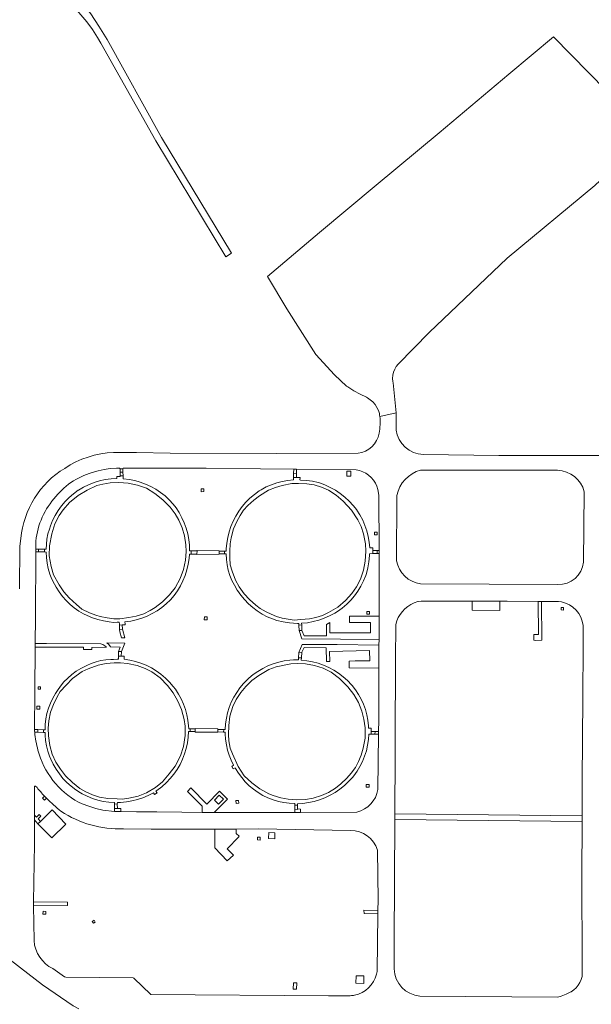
# Model space of a CAD drawing. Header units: metres. Extents: x 166325 to 190320, y 381923 to 404576.
# Tile 679 of 1056: x 173974 to 174177, y 390712 to 391062. Entities that reach past the tile are written whole.
import ezdxf

# ---------------------------------------------------------------- set-up
doc = ezdxf.new("R2010")
doc.units = ezdxf.units.M
for name, color, linetype, lineweight in [('B-WE-VH-VERHARDING_ASFALT-GV', 8, 'Continuous', 18), ('B-WE-VH-VERHARDING_BETON-GV', 8, 'Continuous', 18), ('B-WE-VH-VERHARDING_HALFVERHARDING-GV', 8, 'Continuous', 18)]:
    doc.layers.add(name, color=color, linetype=linetype, lineweight=lineweight)

msp = doc.modelspace()

# ---------------------------------------------------------------- linework, layer by layer
at = {"layer": 'B-WE-VH-VERHARDING_ASFALT-GV', "flags": 128}
for points in [[(174107.623, 390916.015), (174107.6, 390922.081), (174101.845, 390920.838)], [(174094.107, 390907.806), (174065.233, 390907.658), (174027.387, 390907.856), (174015.347, 390908.08), (174007.179, 390908.023), (174004.951, 390907.863), (174002.662, 390907.541), (174000.401, 390907.062), (173998.178, 390906.427), (173996.004, 390905.64), (173993.89, 390904.705), (173991.846, 390903.626), (173989.881, 390902.408)], [(174268.92, 390906.474), (174201.469, 390906.961), (174144.181, 390907.009), (174117.309, 390907.302)], [(173999.627, 390900.955), (174001.733, 390901.567), (174003.877, 390902.024), (174006.049, 390902.323), (174008.237, 390902.464), (174009.349, 390902.474), (174009.582, 390902.283), (174010.542, 390902.272), (174010.656, 390902.421), (174019.443, 390902.499), (174040.107, 390902.426), (174059.492, 390902.224), (174071.27, 390902.162), (174071.627, 390902.16), (174072.243, 390902.153), (174093.403, 390901.905), (174094.609, 390901.64), (174095.77, 390901.221), (174096.866, 390900.655), (174097.88, 390899.953), (174098.795, 390899.125), (174099.595, 390898.186), (174100.267, 390897.151), (174100.8, 390896.038), (174101.184, 390894.866), (174101.414, 390893.654), (174101.479, 390892.827), (174101.592, 390873.24), (174101.598, 390872.129), (174101.654, 390862.514), (174101.594, 390849.9), (174101.561, 390843.079), (174101.557, 390841.658), (174101.551, 390839.631), (174101.526, 390831.5), (174101.471, 390812.882)], [(174116.327, 390901.781), (174165.009, 390901.749)], [(174174.507, 390894.11), (174174.239, 390869.067)], [(174107.77, 390869.565), (174107.874, 390892.339), (174107.901, 390892.733)], [(173974.29, 390877.546), (173973.957, 390874.782), (173973.802, 390859.591)], [(173979.158, 390809.444), (173979.159, 390809.703), (173979.213, 390823.147), (173979.41, 390838.925), (173979.426, 390840.218), (173979.544, 390849.623), (173979.564, 390872.727), (173979.564, 390873.683), (173979.566, 390875.493)], [(174165.081, 390861.208), (174116.326, 390861.365)], [(174106.89, 390724.682), (174106.955, 390734.305), (174107.216, 390777.721), (174107.228, 390779.783), (174107.352, 390800.455), (174107.47, 390839.662), (174107.476, 390841.719), (174107.49, 390846.496), (174107.518, 390846.94), (174107.882, 390848.209), (174108.396, 390849.425), (174109.054, 390850.57), (174109.845, 390851.627), (174110.759, 390852.58), (174111.78, 390853.416), (174112.896, 390854.123), (174114.088, 390854.689), (174115.341, 390855.108), (174115.469, 390855.141), (174116.523, 390855.218), (174129.777, 390855.273), (174134.666, 390855.262), (174144.534, 390855.241), (174147.103, 390855.235), (174158.121, 390855.16), (174159.305, 390855.152), (174165.369, 390855.111), (174166.347, 390854.982)], [(174174.112, 390846.639), (174174.082, 390841.351), (174174.07, 390839.26), (174173.965, 390821.102), (174173.74, 390791.469), (174173.702, 390779.043), (174173.695, 390777.019), (174173.636, 390757.715)], [(174101.471, 390812.882), (174101.418, 390808.982), (174101.404, 390808.023), (174101.135, 390788.361)], [(173978.976, 390734.711), (173978.814, 390747.125), (173978.831, 390748.442), (173979.096, 390769.037), (173979.127, 390777.62), (173979.133, 390779.281), (173979.17, 390789.417), (173979.223, 390789.523), (173979.316, 390789.589), (173979.449, 390789.589), (173980.064, 390789.046)], [(174093.736, 390780.382), (174073.681, 390780.201), (174073.33, 390780.198), (174071.62, 390780.2), (174043.038, 390780.236), (174038.734, 390780.241), (174031.507, 390780.37), (174022.592, 390780.442), (174015.368, 390780.464), (174009.807, 390780.564), (174007.525, 390780.56), (174003.398, 390781.017), (174000.903, 390781.633), (173998.448, 390782.404), (173996.046, 390783.327), (173994.833, 390783.859)], [(174010.77, 390774.413), (174020.563, 390774.233), (174043.264, 390774.304), (174050.842, 390774.328), (174058.681, 390774.353), (174091.414, 390773.791)], [(174101.028, 390766.856), (174101.212, 390749.108), (174101.166, 390745.46), (174101.15, 390744.264), (174100.889, 390723.714)], [(174173.636, 390757.715), (174173.719, 390726.181), (174173.686, 390722.005), (174173.378, 390720.896), (174172.919, 390719.841), (174172.319, 390718.859), (174171.588, 390717.97), (174170.741, 390717.191), (174169.794, 390716.537), (174169.725, 390716.496), (174168.051, 390715.675), (174166.312, 390714.999), (174165.153, 390714.641), (174116.103, 390715.022)], [(173965.191, 390731.868), (173981.964, 390719.074), (173992.916, 390711.563), (173994.877, 390710.501)], [(174091.36, 390715.142), (174083.635, 390715.1), (174020.529, 390715.64), (174014.493, 390721.336), (174014.229, 390721.509), (173990.258, 390721.69), (173989.784, 390721.864), (173985.666, 390724.758)]]:
    msp.add_lwpolyline(points, dxfattribs=at)
at = {"layer": 'B-WE-VH-VERHARDING_ASFALT-GV'}
for points in [[(174101.845, 390920.838, -0.0756276), (174101.584, 390914.875)], [(174101.584, 390914.875, -0.3328754), (174094.107, 390907.806)], [(174117.309, 390907.302, -0.36007), (174107.623, 390916.015)], [(173989.881, 390902.408, 0.2374346), (173974.29, 390877.546)], [(173986.052, 390891.563, -0.1608832), (173999.627, 390900.955)], [(174107.901, 390892.733, -0.28854), (174116.327, 390901.781)], [(174165.009, 390901.749, -0.3285882), (174174.507, 390894.11)], [(173979.566, 390875.493, -0.166156), (173986.052, 390891.563)], [(174116.326, 390861.365, -0.3169029), (174107.77, 390869.565)], [(174174.239, 390869.067, -0.3966115), (174165.081, 390861.208)], [(174166.347, 390854.982, -0.3228196), (174174.112, 390846.639)], [(173980.381, 390802.368, -0.0483379), (173979.212, 390808.721)], [(173994.833, 390783.859, -0.205184), (173980.381, 390802.368)], [(173980.064, 390789.046, 0.0175732), (173982.693, 390786.04)], [(173982.693, 390786.04, 0.0033131), (173983.434, 390785.266)], [(173983.434, 390785.266, 0.0306036), (173988.529, 390780.656)], [(174101.135, 390788.361, -0.3031608), (174093.736, 390780.382)], [(173988.529, 390780.656, 0.1558812), (174010.77, 390774.413)], [(174091.414, 390773.791, -0.3365108), (174101.028, 390766.856)], [(173985.666, 390724.758, -0.2632346), (173978.976, 390734.711)], [(174100.702, 390722.816, -0.2867249), (174092.875, 390715.339)], [(174100.889, 390723.714, -0.0233024), (174100.702, 390722.816)], [(174116.103, 390715.022, -0.3767799), (174106.89, 390724.682)], [(174092.875, 390715.339, -0.037589), (174091.36, 390715.142)]]:
    msp.add_lwpolyline(points, format="xyb", dxfattribs=at)
at = {"layer": 'B-WE-VH-VERHARDING_BETON-GV', "flags": 128}
for points in [[(174182.316, 391036.606), (174163.538, 391055.639), (174147.691, 391042.41), (174122.906, 391021.503), (174100.583, 391002.951), (174080.448, 390986.202), (174061.918, 390970.552), (174068.757, 390959.037), (174079.157, 390942.819), (174085.779, 390935.613), (174090.027, 390931.639), (174090.471, 390931.329), (174092.605, 390929.958), (174094.822, 390928.724), (174097.112, 390927.632), (174097.431, 390927.457), (174098.435, 390926.788), (174099.341, 390925.992), (174100.135, 390925.083), (174100.802, 390924.077), (174101.329, 390922.992), (174101.709, 390921.847)], [(174101.845, 390920.838), (174107.6, 390922.081), (174106.551, 390932.788), (174106.474, 390933.259), (174106.409, 390934.372), (174106.503, 390935.482), (174106.755, 390936.567), (174107.16, 390937.606), (174107.709, 390938.575), (174108.391, 390939.456), (174119.429, 390950.695), (174147.115, 390977.053), (174178.241, 391002.834), (174191.423, 391015.195)], [(173980.281, 390809.658), (173979.159, 390809.703), (173979.158, 390809.444)], [(173979.212, 390808.721), (173980.277, 390808.686), (173980.281, 390809.658)], [(173982.693, 390786.04), (173981.965, 390785.264), (173982.661, 390784.54), (173983.434, 390785.266)]]:
    msp.add_lwpolyline(points, dxfattribs=at)
at = {"layer": 'B-WE-VH-VERHARDING_BETON-GV'}
for points in [[(174101.709, 390921.847, -0.011812), (174101.845, 390920.838)], [(173979.158, 390809.444, 0.0056045), (173979.212, 390808.721)]]:
    msp.add_lwpolyline(points, format="xyb", dxfattribs=at)
at = {"layer": 'B-WE-VH-VERHARDING_BETON-GV', "flags": 128}
for points in [[(174010.542, 390902.272), (174009.582, 390902.283), (174009.589, 390901.053), (174010.571, 390901.063)], [(174010.571, 390901.063), (174009.589, 390901.053), (174009.597, 390899.78), (174010.603, 390899.77)], [(174072.191, 390900.518), (174071.222, 390900.527), (174071.185, 390899.189), (174072.19, 390899.181)], [(174072.243, 390902.153), (174071.627, 390902.16), (174071.27, 390902.162), (174071.222, 390900.527), (174072.191, 390900.518)], [(174091.515, 390901.395), (174090.113, 390901.421), (174090.131, 390899.69), (174091.542, 390899.664)], [(174033.314, 390866.366), (174033.786, 390868.357), (174034.101, 390870.378), (174034.236, 390871.945), (174034.792, 390871.955), (174034.825, 390873.107), (174034.277, 390873.105), (174034.211, 390875.14), (174033.985, 390877.163), (174033.601, 390879.162), (174033.062, 390881.125), (174032.37, 390883.04), (174031.53, 390884.894), (174030.546, 390886.677), (174029.426, 390888.377), (174028.387, 390889.731), (174027.014, 390891.222), (174025.528, 390892.6), (174023.937, 390893.857), (174022.253, 390894.984), (174020.485, 390895.975), (174018.644, 390896.824), (174016.743, 390897.524), (174014.791, 390898.073), (174012.803, 390898.466), (174010.79, 390898.701), (174010.633, 390898.713), (174010.613, 390899.412), (174010.603, 390899.77), (174009.597, 390899.78), (174009.598, 390899.511), (174008.414, 390899.505), (174008.417, 390898.855), (174006.353, 390898.721), (174004.306, 390898.428), (174002.288, 390897.977), (174000.311, 390897.372), (173998.386, 390896.616), (173996.526, 390895.713), (173994.74, 390894.669), (173994.675, 390894.628), (173993.033, 390893.419), (173991.49, 390892.085), (173990.056, 390890.635), (173988.741, 390889.076), (173987.552, 390887.42), (173986.496, 390885.675), (173985.581, 390883.853), (173984.81, 390881.964), (173984.441, 390880.871), (173983.929, 390879.115), (173983.572, 390877.321), (173983.373, 390875.502), (173983.334, 390873.684), (173982.719, 390873.684), (173982.728, 390872.725), (173983.283, 390872.704), (173983.383, 390870.718), (173983.643, 390868.746), (173984.06, 390866.801), (173984.633, 390864.896), (173985.356, 390863.043), (173986.226, 390861.255), (173986.829, 390860.196), (173987.874, 390858.529), (173989.051, 390856.953), (173990.352, 390855.478), (173991.769, 390854.113), (173993.292, 390852.867), (173994.911, 390851.75), (173996.615, 390850.767), (173997.861, 390850.16), (173999.742, 390849.359), (174001.68, 390848.708), (174003.662, 390848.21), (174005.678, 390847.868), (174007.209, 390847.716), (174008.525, 390847.748), (174009.255, 390847.763), (174009.29, 390847.074), (174009.306, 390846.773), (174010.304, 390846.818), (174011.358, 390846.868), (174011.339, 390847.199), (174011.298, 390847.899), (174013.317, 390848.175), (174015.309, 390848.609), (174017.26, 390849.198), (174019.159, 390849.938), (174020.994, 390850.824), (174022.754, 390851.852), (174024.428, 390853.014), (174025.972, 390854.274), (174027.411, 390855.728), (174028.732, 390857.29), (174029.928, 390858.951), (174030.989, 390860.699), (174031.911, 390862.526), (174032.688, 390864.419)], [(174030.925, 390863.294), (174029.129, 390859.942), (174027.074, 390857.449), (174024.672, 390854.975), (174021.991, 390853.013), (174020.255, 390851.907), (174017.97, 390850.792), (174015.271, 390849.928), (174012.717, 390849.497), (174009.421, 390848.961), (174007.349, 390849.012), (174004.97, 390849.294), (174002.494, 390849.769), (174000.943, 390850.272), (173998.651, 390851.151), (173996.022, 390852.465), (173994.048, 390854.009), (173991.498, 390856.469), (173989.611, 390858.61), (173987.86, 390861.012), (173985.899, 390864.656), (173985.074, 390867.567), (173984.365, 390871.355), (173984.485, 390874.881), (173985.328, 390879.13), (173986.411, 390882.655), (173987.87, 390885.718), (173989.375, 390887.72), (173991.594, 390890.271), (173994.71, 390892.811), (173997.824, 390894.629), (174001.237, 390896.282), (174003.396, 390896.829), (174006.056, 390897.24), (174009.101, 390897.362), (174012.464, 390897.185), (174015.701, 390896.439), (174018.956, 390895.317), (174021.932, 390893.502), (174024.723, 390891.283), (174027.341, 390888.592), (174029.083, 390886.258), (174030.468, 390884.011), (174031.573, 390881.312), (174032.388, 390878.468), (174032.905, 390875.307), (174032.999, 390872.946), (174032.754, 390869.815), (174032.056, 390866.482)], [(174080.17, 390848.494), (174082.126, 390849.169), (174084.023, 390849.993), (174085.851, 390850.961), (174086.858, 390851.575), (174088.515, 390852.799), (174090.073, 390854.148), (174091.521, 390855.614), (174092.851, 390857.188), (174094.055, 390858.86), (174095.126, 390860.62), (174096.057, 390862.458), (174096.842, 390864.363), (174097.076, 390865.027), (174097.607, 390867.131), (174097.981, 390869.268), (174098.196, 390871.426), (174098.23, 390872.094), (174099.316, 390872.118), (174099.322, 390873.246), (174099.318, 390874.161), (174098.292, 390874.158), (174098.097, 390876.206), (174097.743, 390878.232), (174097.233, 390880.225), (174096.569, 390882.171), (174095.756, 390884.061), (174094.799, 390885.882), (174093.703, 390887.622), (174093.691, 390887.64), (174092.386, 390889.265), (174090.96, 390890.785), (174089.422, 390892.191), (174087.781, 390893.475), (174086.046, 390894.63), (174084.227, 390895.648), (174082.336, 390896.524), (174080.383, 390897.252), (174079.99, 390897.378), (174077.886, 390897.834), (174075.754, 390898.133), (174073.606, 390898.272), (174073.479, 390898.276), (174073.494, 390899.156), (174072.19, 390899.181), (174071.185, 390899.189), (174071.178, 390898.351), (174069.164, 390898.151), (174067.172, 390897.792), (174065.215, 390897.277), (174063.305, 390896.609), (174061.454, 390895.792), (174059.673, 390894.832), (174058.931, 390894.376), (174057.274, 390893.179), (174055.716, 390891.856), (174054.266, 390890.415), (174052.934, 390888.866), (174051.726, 390887.216), (174050.651, 390885.478), (174049.716, 390883.661), (174048.925, 390881.776), (174048.284, 390879.835), (174047.797, 390877.85), (174047.466, 390875.833), (174047.295, 390873.796), (174047.272, 390873.035), (174046.603, 390873.023), (174046.633, 390872.038), (174047.258, 390872.037), (174047.351, 390870.098), (174047.603, 390868.173), (174048.013, 390866.276), (174048.578, 390864.419), (174049.294, 390862.615), (174050.155, 390860.875), (174051.157, 390859.213), (174051.283, 390859.024), (174052.449, 390857.361), (174053.742, 390855.795), (174055.155, 390854.336), (174056.678, 390852.992), (174058.302, 390851.772), (174060.017, 390850.683), (174061.812, 390849.733), (174063.676, 390848.926), (174065.292, 390848.363), (174067.505, 390847.864), (174069.748, 390847.52), (174071.134, 390847.386), (174072.568, 390847.373), (174073.073, 390847.367), (174073.081, 390846.782), (174074.093, 390846.82), (174074.075, 390847.399), (174076.133, 390847.606), (174078.169, 390847.972)], [(174073.768, 390848.684), (174071.446, 390848.562), (174067.091, 390849.184), (174065.117, 390849.764), (174063.21, 390850.595), (174061.496, 390851.522), (174059.31, 390852.623), (174057.837, 390853.79), (174055.584, 390855.846), (174053.679, 390857.881), (174051.918, 390860.35), (174050.553, 390862.702), (174049.342, 390865.903), (174048.719, 390868.12), (174048.567, 390870.645), (174048.512, 390872.976), (174048.621, 390875.607), (174049.038, 390877.765), (174049.899, 390880.915), (174051.049, 390883.486), (174052.179, 390885.711), (174053.395, 390887.569), (174054.987, 390889.205), (174057.022, 390891.111), (174059.076, 390892.641), (174062.307, 390894.612), (174064.746, 390895.611), (174067.156, 390896.331), (174070.606, 390896.992), (174072.909, 390897.009), (174075.877, 390896.948), (174078.555, 390896.501), (174081.078, 390895.689), (174083.64, 390894.607), (174086.356, 390892.927), (174088.868, 390890.737), (174091.755, 390887.602), (174094.035, 390884.14), (174095.169, 390881.72), (174096.053, 390879.127), (174096.79, 390875.619), (174096.922, 390872.988), (174096.668, 390869.442), (174096.057, 390866.225), (174094.964, 390863.007), (174093.525, 390860.292), (174091.933, 390857.933), (174089.637, 390855.44), (174086.936, 390853.13), (174083.667, 390851.188), (174081.431, 390850.217), (174079.059, 390849.468), (174076.823, 390848.98)], [(174039.284, 390895.197), (174038.343, 390895.132), (174038.36, 390894.125), (174039.301, 390894.143)], [(174100.929, 390879.802), (174099.941, 390879.795), (174099.987, 390878.844), (174100.899, 390878.834)], [(173980.59, 390873.683), (173979.564, 390873.683), (173979.564, 390872.727), (173980.57, 390872.721)], [(173982.719, 390873.684), (173980.59, 390873.683), (173980.57, 390872.721), (173982.728, 390872.725)], [(174036.887, 390873.114), (174034.825, 390873.107), (174034.792, 390871.955), (174036.869, 390871.992)], [(174044.711, 390872.989), (174044.732, 390873.135), (174036.883, 390873.215), (174036.887, 390873.114), (174036.869, 390871.992), (174036.872, 390871.852), (174044.723, 390871.887), (174044.711, 390872.042)], [(174046.603, 390873.023), (174044.711, 390872.989), (174044.711, 390872.042), (174046.633, 390872.038)], [(174100.875, 390873.24), (174099.322, 390873.246), (174099.316, 390872.118), (174100.891, 390872.143)], [(174101.592, 390873.24), (174100.875, 390873.24), (174100.891, 390872.143), (174101.598, 390872.129)], [(174144.534, 390855.241), (174134.666, 390855.262), (174134.678, 390852.037), (174144.544, 390851.929)], [(174159.305, 390855.152), (174158.121, 390855.16), (174158.198, 390843.462), (174156.537, 390843.463), (174156.585, 390841.347), (174157.205, 390841.343), (174159.421, 390841.344)], [(174098.18, 390851.563), (174097.253, 390851.608), (174097.208, 390850.692), (174098.136, 390850.647)], [(174167.087, 390852.952), (174166.261, 390852.979), (174166.267, 390852.126), (174167.089, 390852.093)], [(174040.536, 390849.636), (174039.516, 390849.684), (174039.467, 390848.662), (174040.487, 390848.614)], [(174101.594, 390849.9), (174091.096, 390849.937), (174091.106, 390847.691), (174094.429, 390847.703), (174098.489, 390847.684), (174098.502, 390843.998), (174084.055, 390843.948), (174084.042, 390847.667), (174082.91, 390846.918), (174082.88, 390842.895), (174075.204, 390842.982), (174074.957, 390842.962), (174074.155, 390844.805), (174073.145, 390844.806), (174074.099, 390841.911), (174101.557, 390841.658), (174101.561, 390843.079)], [(174010.304, 390846.818), (174009.306, 390846.773), (174009.385, 390845.23), (174010.363, 390845.291)], [(174010.363, 390845.291), (174009.385, 390845.23), (174009.477, 390844.405), (174010.002, 390842.276), (174011.297, 390842.273)], [(174074.093, 390846.82), (174073.081, 390846.782), (174073.083, 390846.604), (174073.145, 390844.806), (174074.155, 390844.805)], [(174003.46, 390839.85), (174002.691, 390840.139), (173983.4, 390840.195), (173979.426, 390840.218), (173979.41, 390838.925), (173996.525, 390838.87), (173996.551, 390838.094), (173999.491, 390838.095), (173999.463, 390838.801), (174004.748, 390838.874), (174004.16, 390839.418)], [(174011.213, 390840.334), (174004.881, 390840.407), (174005.579, 390839.811), (174006.101, 390838.995), (174009.531, 390838.933), (174008.992, 390837.373), (174010.1, 390837.321)], [(174010.1, 390837.321), (174008.992, 390837.373), (174008.973, 390835.763), (174009.982, 390835.74)], [(174101.551, 390839.631), (174086.707, 390839.834), (174074.252, 390839.884), (174073.092, 390837.081), (174074.173, 390837.103), (174074.968, 390838.752), (174082.787, 390838.721), (174082.848, 390833.805), (174084.073, 390833.83), (174083.989, 390837.372), (174098.204, 390837.709), (174098.289, 390834.107), (174093.093, 390834.044), (174090.923, 390833.993), (174091.006, 390831.537), (174101.526, 390831.5)], [(174018.835, 390832.471), (174016.938, 390833.251), (174014.987, 390833.882), (174012.993, 390834.358), (174010.967, 390834.677), (174010.962, 390835.446), (174010.96, 390835.702), (174009.982, 390835.74), (174008.973, 390835.763), (174008.989, 390835.398), (174009.019, 390834.7), (174008.576, 390834.676), (174007.165, 390834.563), (174006.292, 390834.562), (174004.506, 390834.44), (174002.739, 390834.159), (174001.003, 390833.721), (173999.314, 390833.131), (173997.684, 390832.392), (173997.305, 390832.224), (173995.591, 390831.359), (173993.955, 390830.354), (173992.408, 390829.216), (173990.962, 390827.954), (173989.625, 390826.576), (173988.408, 390825.091), (173987.319, 390823.51), (173986.623, 390822.479), (173985.646, 390820.798), (173984.811, 390819.042), (173984.122, 390817.223), (173983.586, 390815.354), (173983.205, 390813.448), (173982.982, 390811.516), (173982.918, 390809.573), (173982.371, 390809.573), (173982.378, 390808.616), (173982.919, 390808.628), (173982.938, 390807.653), (173983.097, 390805.746), (173983.414, 390803.86), (173983.887, 390802.007), (173984.514, 390800.199), (173984.942, 390799.14), (173985.816, 390797.313), (173986.831, 390795.561), (173987.982, 390793.895), (173989.26, 390792.324), (173990.659, 390790.859), (173992.168, 390789.509), (173993.78, 390788.283), (173995.483, 390787.187), (173996.073, 390786.853), (173997.864, 390785.959), (173999.721, 390785.212), (174001.631, 390784.615), (174003.583, 390784.172), (174005.565, 390783.887), (174007.562, 390783.761), (174007.557, 390783.268), (174008.555, 390783.226), (174008.597, 390783.721), (174009.746, 390783.758), (174011.777, 390783.948), (174013.788, 390784.296), (174015.765, 390784.801), (174017.697, 390785.459), (174019.571, 390786.266), (174021.376, 390787.218), (174021.733, 390786.568), (174022.68, 390787.156), (174022.288, 390787.807), (174022.555, 390787.995), (174024.37, 390789.38), (174026.083, 390790.89), (174027.403, 390792.274), (174028.69, 390793.848), (174029.849, 390795.519), (174030.874, 390797.276), (174031.757, 390799.108), (174032.493, 390801.003), (174033.079, 390802.951), (174033.509, 390804.939), (174033.782, 390806.954), (174033.895, 390808.984), (174034.466, 390808.981), (174034.482, 390809.962), (174033.926, 390809.975), (174033.881, 390810.966), (174033.672, 390812.952), (174033.305, 390814.914), (174032.782, 390816.84), (174032.106, 390818.718), (174031.282, 390820.537), (174030.315, 390822.283), (174029.211, 390823.946), (174028.441, 390824.961), (174027.101, 390826.513), (174025.644, 390827.956), (174024.08, 390829.281), (174022.416, 390830.479), (174020.664, 390831.545)], [(174077.954, 390833.745), (174075.953, 390834.112), (174073.93, 390834.32), (174073.991, 390835.171), (174073.004, 390835.184), (174072.967, 390834.367), (174072.538, 390834.402), (174071.21, 390834.394), (174069.916, 390834.298), (174067.907, 390834.019), (174065.926, 390833.582), (174063.985, 390832.99), (174062.098, 390832.247), (174060.274, 390831.358), (174058.527, 390830.328), (174056.866, 390829.164), (174055.302, 390827.872), (174054.821, 390827.435), (174053.421, 390826.017), (174052.139, 390824.491), (174050.983, 390822.868), (174049.961, 390821.157), (174049.08, 390819.37), (174048.345, 390817.517), (174047.76, 390815.612), (174047.331, 390813.666), (174047.059, 390811.692), (174046.946, 390809.702), (174046.39, 390809.705), (174046.356, 390808.746), (174046.95, 390808.727), (174046.949, 390808.156), (174047.05, 390806.217), (174047.31, 390804.292), (174047.727, 390802.395), (174048.299, 390800.539), (174049.021, 390798.737), (174049.89, 390797), (174049.227, 390796.584), (174049.771, 390795.657), (174050.471, 390796.044), (174050.561, 390795.881), (174051.594, 390794.196), (174052.759, 390792.601), (174054.049, 390791.105), (174055.457, 390789.718), (174056.972, 390788.449), (174058.584, 390787.308), (174060.284, 390786.3), (174062.059, 390785.433), (174063.899, 390784.713), (174065.791, 390784.143), (174067.723, 390783.729), (174069.682, 390783.472), (174071.655, 390783.375), (174071.646, 390782.826), (174072.633, 390782.787), (174072.643, 390783.343), (174074.454, 390783.445), (174076.482, 390783.709), (174078.483, 390784.131), (174080.444, 390784.708), (174082.355, 390785.437), (174084.203, 390786.312), (174085.977, 390787.33), (174087.666, 390788.483), (174089.26, 390789.764), (174090.748, 390791.167), (174092.123, 390792.681), (174092.578, 390793.244), (174093.752, 390794.868), (174094.793, 390796.581), (174095.694, 390798.371), (174096.45, 390800.227), (174097.054, 390802.138), (174097.505, 390804.09), (174097.798, 390806.073), (174097.933, 390808.073), (174098.807, 390808.06), (174098.8, 390809.022), (174098.813, 390810.141), (174097.854, 390810.123), (174097.815, 390811.008), (174097.612, 390812.963), (174097.251, 390814.895), (174096.733, 390816.791), (174096.064, 390818.638), (174095.246, 390820.425), (174094.286, 390822.14), (174093.189, 390823.771), (174091.964, 390825.307), (174091.727, 390825.581), (174090.325, 390827.055), (174088.811, 390828.414), (174087.196, 390829.65), (174085.488, 390830.755), (174083.699, 390831.723), (174081.839, 390832.547), (174079.92, 390833.223)], [(174074.173, 390837.103), (174073.092, 390837.081), (174073.004, 390835.184), (174073.991, 390835.171)], [(174001.771, 390832.532), (174004.585, 390833.068), (174007.505, 390833.344), (174009.673, 390833.341), (174012.178, 390833.146), (174015.588, 390832.39), (174018.487, 390831.356), (174020.827, 390830.139), (174023.783, 390827.977), (174026.439, 390825.257), (174028.421, 390822.682), (174030.075, 390819.751), (174031.363, 390816.733), (174032.38, 390813.196), (174032.715, 390810.835), (174032.624, 390807.587), (174032.119, 390803.628), (174031.074, 390800.314), (174029.143, 390796.703), (174027.029, 390793.892), (174024.569, 390791.1), (174022.11, 390789.031), (174018.995, 390787.214), (174015.958, 390786.061), (174012.662, 390785.284), (174010.301, 390784.95), (174008.528, 390785.077), (174005.252, 390785.129), (174002.285, 390785.672), (173999.723, 390786.513), (173997.344, 390787.518), (173995.216, 390788.696), (173992.597, 390790.906), (173990.133, 390793.241), (173988.421, 390795.613), (173986.757, 390798.13), (173985.459, 390800.974), (173984.576, 390804.049), (173984.166, 390807.431), (173983.986, 390810.159), (173984.278, 390812.712), (173984.869, 390815.823), (173985.894, 390818.549), (173987.159, 390821.275), (173988.308, 390823.123), (173990.392, 390825.414), (173992.679, 390827.734), (173996.102, 390830.283), (173998.242, 390831.206)], [(174078.587, 390832.404), (174081.756, 390831.408), (174084.501, 390830.008), (174087.533, 390827.788), (174090.459, 390824.865), (174092.605, 390822.107), (174094.288, 390819.214), (174095.402, 390816.206), (174096.121, 390813.315), (174096.686, 390810.298), (174096.653, 390806.646), (174095.917, 390803.101), (174095.249, 390800.529), (174094.292, 390798.295), (174093.211, 390796.215), (174091.715, 390794.145), (174090.133, 390792.441), (174088.02, 390790.352), (174086.062, 390788.871), (174083.632, 390787.322), (174081.164, 390786.284), (174078.166, 390785.344), (174075.487, 390784.826), (174072.307, 390784.686), (174069.282, 390784.911), (174066.661, 390785.434), (174063.935, 390786.218), (174062.375, 390786.788), (174059.159, 390788.603), (174056.405, 390790.794), (174053.691, 390793.196), (174051.527, 390796.571), (174049.441, 390801.093), (174048.682, 390803.05), (174048.146, 390805.623), (174048.023, 390807.946), (174048.19, 390811.135), (174048.522, 390814.382), (174049.615, 390817.84), (174050.812, 390820.315), (174052.415, 390822.847), (174054.21, 390824.994), (174056.39, 390827.092), (174058.82, 390828.881), (174062.417, 390830.939), (174065.029, 390831.929), (174070.176, 390833.002), (174072.672, 390833.115), (174075.437, 390833.025)], [(173981.23, 390824.841), (173980.45, 390824.832), (173980.459, 390824.049), (173981.239, 390824.058)], [(173981.002, 390817.975), (173980.023, 390817.991), (173980.006, 390816.923), (173980.985, 390816.907)], [(173982.371, 390809.573), (173980.281, 390809.658), (173980.277, 390808.686), (173982.378, 390808.616)], [(174036.198, 390809.921), (174034.482, 390809.962), (174034.466, 390808.981), (174036.241, 390808.971)], [(174044.321, 390809.717), (174044.332, 390809.885), (174036.2, 390810.07), (174036.198, 390809.921), (174036.241, 390808.971), (174036.248, 390808.793), (174044.328, 390808.709), (174044.32, 390808.812)], [(174046.39, 390809.705), (174044.321, 390809.717), (174044.32, 390808.812), (174046.356, 390808.746)], [(174100.153, 390809.002), (174098.8, 390809.022), (174098.807, 390808.06), (174100.132, 390808.041)], [(174101.418, 390808.982), (174100.153, 390809.002), (174100.132, 390808.041), (174101.404, 390808.023)], [(174047.715, 390784.959), (174044.871, 390787.817), (174040.369, 390783.212), (174034.729, 390788.998), (174033.539, 390787.722), (174038.717, 390782.491), (174038.734, 390780.241), (174043.038, 390780.236)], [(174098.002, 390790.172), (174097.018, 390790.158), (174097.031, 390789.205), (174098.015, 390789.219)], [(174043.074, 390784.554), (174044.789, 390786.34), (174046.278, 390784.909), (174044.563, 390783.124)], [(174009.825, 390781.599), (174008.591, 390781.631), (174007.555, 390781.631), (174007.525, 390780.56), (174009.807, 390780.564)], [(174008.555, 390783.226), (174007.557, 390783.268), (174007.555, 390781.631), (174008.591, 390781.631)], [(174051.68, 390784.44), (174050.73, 390784.422), (174050.748, 390783.457), (174051.698, 390783.475)], [(174073.703, 390781.451), (174072.612, 390781.473), (174072.607, 390781.301), (174071.623, 390781.343), (174071.62, 390780.2), (174073.33, 390780.198), (174073.681, 390780.201)], [(174072.633, 390782.787), (174071.646, 390782.826), (174071.623, 390781.343), (174072.607, 390781.301), (174072.612, 390781.473)], [(173980.411, 390777.972), (173981.362, 390778.936), (173980.82, 390779.533), (173979.804, 390778.575), (173979.133, 390779.281), (173979.127, 390777.62), (173980.37, 390776.216), (173981.234, 390777.063)], [(173980.37, 390776.216), (173985.318, 390771.164), (173990.322, 390776.065), (173985.375, 390781.117), (173981.234, 390777.063)], [(174173.702, 390779.043), (174107.228, 390779.783), (174107.216, 390777.721), (174173.695, 390777.019)], [(174051.785, 390771.574), (174051.697, 390771.654), (174051.812, 390771.841), (174050.854, 390772.783), (174050.842, 390774.328), (174043.264, 390774.304), (174043.198, 390767.645), (174047.623, 390763.041), (174049.797, 390765.107), (174047.58, 390767.275)], [(174059.373, 390771.431), (174058.387, 390771.442), (174058.376, 390770.449), (174059.362, 390770.438)], [(174064.583, 390772.967), (174062.355, 390773.052), (174062.274, 390770.941), (174064.502, 390770.856)], [(173990.871, 390748.427), (173978.831, 390748.442), (173978.814, 390747.125), (173990.847, 390747.148)], [(173983.166, 390745.099), (173982.184, 390745.116), (173982.166, 390744.123), (173983.149, 390744.106)], [(174101.166, 390745.46), (174096.132, 390745.478), (174096.244, 390744.296), (174101.15, 390744.264)], [(174000.31, 390741.928), (173999.695, 390741.554), (174000.099, 390740.888), (174000.715, 390741.262)], [(174096.176, 390722.223), (174093.401, 390722.267), (174093.324, 390719.587), (174096.122, 390719.519)], [(174072.304, 390719.765), (174071.139, 390719.784), (174071.101, 390717.486), (174072.266, 390717.467)]]:
    msp.add_lwpolyline(points, close=True, dxfattribs=at)
at = {"layer": 'B-WE-VH-VERHARDING_HALFVERHARDING-GV', "flags": 128}
msp.add_lwpolyline([(173966.685, 391098.902), (173988.599, 391071.687), (173997.789, 391060.931), (173999.699, 391058.237), (174001.477, 391055.453), (174002.697, 391053.353), (174022.21, 391018.666), (174047.148, 390977.559), (174049.18, 390978.791), (174024.263, 391019.865), (174004.931, 391054.711), (174001.993, 391059.476), (173999.118, 391063.864), (173994.371, 391070.187), (173975.296, 391093.17), (173952.024, 391121.801)], dxfattribs=at)

doc.saveas('drawing.dxf')
